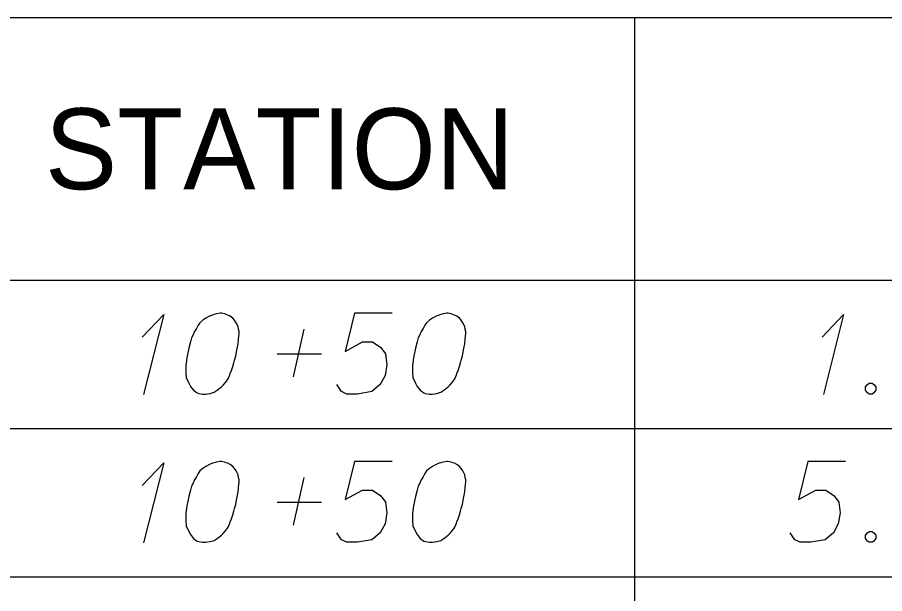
# Model space of a CAD drawing. Extents: x 2074207 to 2076812, y 516372 to 523312.
# Drawn here: x 2076345.6 to 2076397, y 516477.3 to 516511.5 of the extents above; entities that cross this region are included whole.
import ezdxf

# ---------------------------------------------------------------- set-up
doc = ezdxf.new("R2010")
doc.units = 0
for name, color, linetype in [('Prop DirtTable_ Soil Test Results - Outline (Major)', 7, 'Continuous'), ('Prop DirtTable_ Soil Test Results - Outline (Minor)', 7, 'Continuous'), ('Prop DirtTable_ Soil Test Results - Tx (Header - Small)', 7, 'Continuous'), ('Prop DirtTable_ Soil Test Results - Tx (Sample Data)', 7, 'Continuous')]:
    doc.layers.add(name, color=color, linetype=linetype)

msp = doc.modelspace()

# ---------------------------------------------------------------- linework, layer by layer
at = {"layer": 'Prop DirtTable_ Soil Test Results - Outline (Major)'}
msp.add_line((2076260.609, 516495.938), (2076811.903, 516495.938), dxfattribs=at)
msp.add_line((2076260.609, 516495.938), (2076811.903, 516495.938), dxfattribs=at)
at = {"layer": 'Prop DirtTable_ Soil Test Results - Outline (Minor)'}
for p, q in [((2076260.609, 516511.538), (2076811.903, 516511.538)), ((2076382.2, 516511.538), (2076382.2, 516487.138)), ((2076260.609, 516487.138), (2076811.903, 516487.138)), ((2076260.609, 516487.138), (2076811.903, 516487.138)), ((2076382.2, 516487.138), (2076382.2, 516478.338)), ((2076260.609, 516478.338), (2076811.903, 516478.338)), ((2076260.609, 516478.338), (2076811.903, 516478.338)), ((2076382.2, 516478.338), (2076382.2, 516469.538))]:
    msp.add_line(p, q, dxfattribs=at)
at = {"layer": 'Prop DirtTable_ Soil Test Results - Tx (Sample Data)'}
for points in [[(2076357.712, 516493.986), (2076357.642, 516493.986), (2076357.43, 516493.948), (2076357.289, 516493.911), (2076357.183, 516493.873), (2076357.007, 516493.797), (2076356.795, 516493.684), (2076356.619, 516493.57), (2076356.442, 516493.419), (2076356.336, 516493.268), (2076356.231, 516493.079), (2076356.125, 516492.89), (2076356.019, 516492.663), (2076355.948, 516492.512), (2076355.878, 516492.285), (2076355.772, 516491.907), (2076355.666, 516491.341), (2076355.596, 516490.887), (2076355.596, 516490.471), (2076355.631, 516490.169), (2076355.772, 516489.829), (2076355.878, 516489.64), (2076356.054, 516489.413), (2076356.266, 516489.262), (2076356.372, 516489.224), (2076356.583, 516489.186), (2076356.76, 516489.186), (2076357.042, 516489.224), (2076357.289, 516489.3), (2076357.465, 516489.413), (2076357.712, 516489.602), (2076357.818, 516489.715), (2076357.959, 516489.866), (2076358.065, 516490.018), (2076358.135, 516490.131), (2076358.206, 516490.32), (2076358.241, 516490.396), (2076358.312, 516490.585), (2076358.382, 516490.811), (2076358.453, 516491.038), (2076358.488, 516491.189), (2076358.523, 516491.303), (2076358.559, 516491.454), (2076358.629, 516491.794), (2076358.665, 516491.983), (2076358.7, 516492.172), (2076358.735, 516492.437), (2076358.77, 516492.777), (2076358.77, 516492.89), (2076358.735, 516493.041), (2076358.7, 516493.192), (2076358.594, 516493.419), (2076358.488, 516493.57), (2076358.382, 516493.684), (2076358.241, 516493.797), (2076358.1, 516493.873), (2076357.994, 516493.911), (2076357.889, 516493.948), (2076357.712, 516493.986)], [(2076367.836, 516493.986), (2076365.614, 516493.986), (2076365.049, 516491.718), (2076366.072, 516492.285), (2076366.672, 516492.285), (2076367.166, 516491.945), (2076367.448, 516491.567), (2076367.519, 516490.925), (2076367.413, 516490.282), (2076367.131, 516489.753), (2076366.637, 516489.337), (2076365.79, 516489.186), (2076365.155, 516489.186), (2076364.838, 516489.337), (2076364.556, 516489.753)], [(2076371.152, 516493.986), (2076371.082, 516493.986), (2076370.87, 516493.948), (2076370.729, 516493.911), (2076370.623, 516493.873), (2076370.447, 516493.797), (2076370.235, 516493.684), (2076370.059, 516493.57), (2076369.882, 516493.419), (2076369.776, 516493.268), (2076369.671, 516493.079), (2076369.565, 516492.89), (2076369.459, 516492.663), (2076369.388, 516492.512), (2076369.318, 516492.285), (2076369.212, 516491.907), (2076369.106, 516491.341), (2076369.036, 516490.887), (2076369.036, 516490.471), (2076369.071, 516490.169), (2076369.212, 516489.829), (2076369.318, 516489.64), (2076369.494, 516489.413), (2076369.706, 516489.262), (2076369.812, 516489.224), (2076370.023, 516489.186), (2076370.2, 516489.186), (2076370.482, 516489.224), (2076370.729, 516489.3), (2076370.905, 516489.413), (2076371.152, 516489.602), (2076371.258, 516489.715), (2076371.399, 516489.866), (2076371.505, 516490.018), (2076371.575, 516490.131), (2076371.646, 516490.32), (2076371.681, 516490.396), (2076371.752, 516490.585), (2076371.822, 516490.811), (2076371.893, 516491.038), (2076371.928, 516491.189), (2076371.963, 516491.303), (2076371.999, 516491.454), (2076372.069, 516491.794), (2076372.105, 516491.983), (2076372.14, 516492.172), (2076372.175, 516492.437), (2076372.21, 516492.777), (2076372.21, 516492.89), (2076372.175, 516493.041), (2076372.14, 516493.192), (2076372.034, 516493.419), (2076371.928, 516493.57), (2076371.822, 516493.684), (2076371.681, 516493.797), (2076371.54, 516493.873), (2076371.434, 516493.911), (2076371.329, 516493.948), (2076371.152, 516493.986)], [(2076353.02, 516492.55), (2076354.29, 516493.911), (2076353.091, 516489.148)], [(2076393.34, 516492.55), (2076394.61, 516493.911), (2076393.411, 516489.148)], [(2076361.98, 516490.207), (2076362.615, 516493.041)], [(2076361.028, 516491.567), (2076363.638, 516491.567)], [(2076396.127, 516489.829), (2076396.304, 516489.829), (2076396.409, 516489.753), (2076396.515, 516489.602), (2076396.515, 516489.413), (2076396.409, 516489.262), (2076396.304, 516489.186), (2076396.127, 516489.186), (2076396.021, 516489.262), (2076395.916, 516489.413), (2076395.916, 516489.602), (2076396.021, 516489.753), (2076396.127, 516489.829)], [(2076357.712, 516485.186), (2076357.642, 516485.186), (2076357.43, 516485.148), (2076357.289, 516485.111), (2076357.183, 516485.073), (2076357.007, 516484.997), (2076356.795, 516484.884), (2076356.619, 516484.77), (2076356.442, 516484.619), (2076356.336, 516484.468), (2076356.231, 516484.279), (2076356.125, 516484.09), (2076356.019, 516483.863), (2076355.948, 516483.712), (2076355.878, 516483.485), (2076355.772, 516483.107), (2076355.666, 516482.541), (2076355.596, 516482.087), (2076355.596, 516481.671), (2076355.631, 516481.369), (2076355.772, 516481.029), (2076355.878, 516480.84), (2076356.054, 516480.613), (2076356.266, 516480.462), (2076356.372, 516480.424), (2076356.583, 516480.386), (2076356.76, 516480.386), (2076357.042, 516480.424), (2076357.289, 516480.5), (2076357.465, 516480.613), (2076357.712, 516480.802), (2076357.818, 516480.915), (2076357.959, 516481.066), (2076358.065, 516481.218), (2076358.135, 516481.331), (2076358.206, 516481.52), (2076358.241, 516481.596), (2076358.312, 516481.785), (2076358.382, 516482.011), (2076358.453, 516482.238), (2076358.488, 516482.389), (2076358.523, 516482.503), (2076358.559, 516482.654), (2076358.629, 516482.994), (2076358.665, 516483.183), (2076358.7, 516483.372), (2076358.735, 516483.637), (2076358.77, 516483.977), (2076358.77, 516484.09), (2076358.735, 516484.241), (2076358.7, 516484.392), (2076358.594, 516484.619), (2076358.488, 516484.77), (2076358.382, 516484.884), (2076358.241, 516484.997), (2076358.1, 516485.073), (2076357.994, 516485.111), (2076357.889, 516485.148), (2076357.712, 516485.186)], [(2076367.836, 516485.186), (2076365.614, 516485.186), (2076365.049, 516482.918), (2076366.072, 516483.485), (2076366.672, 516483.485), (2076367.166, 516483.145), (2076367.448, 516482.767), (2076367.519, 516482.125), (2076367.413, 516481.482), (2076367.131, 516480.953), (2076366.637, 516480.537), (2076365.79, 516480.386), (2076365.155, 516480.386), (2076364.838, 516480.537), (2076364.556, 516480.953)], [(2076371.152, 516485.186), (2076371.082, 516485.186), (2076370.87, 516485.148), (2076370.729, 516485.111), (2076370.623, 516485.073), (2076370.447, 516484.997), (2076370.235, 516484.884), (2076370.059, 516484.77), (2076369.882, 516484.619), (2076369.776, 516484.468), (2076369.671, 516484.279), (2076369.565, 516484.09), (2076369.459, 516483.863), (2076369.388, 516483.712), (2076369.318, 516483.485), (2076369.212, 516483.107), (2076369.106, 516482.541), (2076369.036, 516482.087), (2076369.036, 516481.671), (2076369.071, 516481.369), (2076369.212, 516481.029), (2076369.318, 516480.84), (2076369.494, 516480.613), (2076369.706, 516480.462), (2076369.812, 516480.424), (2076370.023, 516480.386), (2076370.2, 516480.386), (2076370.482, 516480.424), (2076370.729, 516480.5), (2076370.905, 516480.613), (2076371.152, 516480.802), (2076371.258, 516480.915), (2076371.399, 516481.066), (2076371.505, 516481.218), (2076371.575, 516481.331), (2076371.646, 516481.52), (2076371.681, 516481.596), (2076371.752, 516481.785), (2076371.822, 516482.011), (2076371.893, 516482.238), (2076371.928, 516482.389), (2076371.963, 516482.503), (2076371.999, 516482.654), (2076372.069, 516482.994), (2076372.105, 516483.183), (2076372.14, 516483.372), (2076372.175, 516483.637), (2076372.21, 516483.977), (2076372.21, 516484.09), (2076372.175, 516484.241), (2076372.14, 516484.392), (2076372.034, 516484.619), (2076371.928, 516484.77), (2076371.822, 516484.884), (2076371.681, 516484.997), (2076371.54, 516485.073), (2076371.434, 516485.111), (2076371.329, 516485.148), (2076371.152, 516485.186)], [(2076394.716, 516485.186), (2076392.494, 516485.186), (2076391.929, 516482.918), (2076392.952, 516483.485), (2076393.552, 516483.485), (2076394.046, 516483.145), (2076394.328, 516482.767), (2076394.399, 516482.125), (2076394.293, 516481.482), (2076394.011, 516480.953), (2076393.517, 516480.537), (2076392.67, 516480.386), (2076392.035, 516480.386), (2076391.718, 516480.537), (2076391.436, 516480.953)], [(2076353.02, 516483.75), (2076354.29, 516485.111), (2076353.091, 516480.348)], [(2076361.98, 516481.407), (2076362.615, 516484.241)], [(2076361.028, 516482.767), (2076363.638, 516482.767)], [(2076396.127, 516481.029), (2076396.304, 516481.029), (2076396.409, 516480.953), (2076396.515, 516480.802), (2076396.515, 516480.613), (2076396.409, 516480.462), (2076396.304, 516480.386), (2076396.127, 516480.386), (2076396.021, 516480.462), (2076395.916, 516480.613), (2076395.916, 516480.802), (2076396.021, 516480.953), (2076396.127, 516481.029)]]:
    msp.add_lwpolyline(points, dxfattribs=at)

# ---------------------------------------------------------------- texts
at = {"layer": 'Prop DirtTable_ Soil Test Results - Tx (Header - Small)'}
msp.add_text('STATION', height=4.8, dxfattribs=at).set_placement((2076347.248, 516501.338))

doc.saveas('drawing.dxf')
